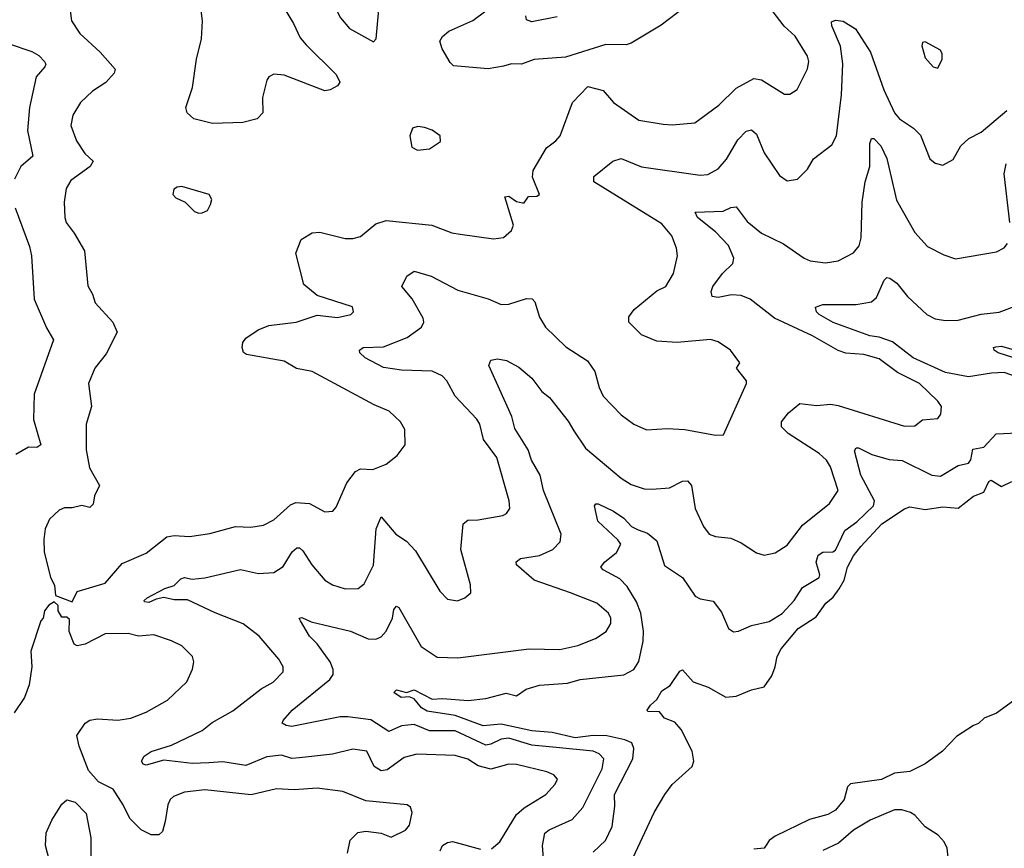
# Model space of a CAD drawing. Extents: x 1954683 to 2060285, y 904798 to 1016299.
# Tile 340 of 472: x 1992550 to 1996405, y 1000894 to 1004139. Entities that reach past the tile are written whole.
import ezdxf

# ---------------------------------------------------------------- set-up
doc = ezdxf.new("R2010")
doc.units = 0

msp = doc.modelspace()

# ---------------------------------------------------------------- linework, layer by layer
at = {"layer": '0CON10XD'}
for points in [[(1993935, 1004052), (1993946.2, 1004065), (1993954.6, 1004165.4), (1993938.2, 1004255), (1993925.3, 1004285), (1993895, 1004312), (1993865, 1004317.1), (1993844.3, 1004315.7), (1993796.7, 1004295), (1993774.2, 1004275), (1993768.6, 1004245), (1993781.9, 1004195), (1993806.8, 1004146.8), (1993841.2, 1004105), (1993935, 1004052)], [(1993558.9, 1004228.9), (1993621.8, 1004125), (1993647.9, 1004067.9), (1993671.5, 1004041.5), (1993788.6, 1003925), (1993804, 1003895), (1993795, 1003880.8), (1993765.3, 1003864.7), (1993745, 1003860.9), (1993585, 1003922.3), (1993545, 1003925.6), (1993525, 1003915.7), (1993517.5, 1003902.5), (1993501.1, 1003835), (1993502.2, 1003775), (1993479.5, 1003750.5), (1993423.3, 1003736.7), (1993305, 1003733.1), (1993231.2, 1003751.2), (1993205.6, 1003775), (1993201.1, 1003795), (1993226.6, 1003873.4), (1993242.7, 1003985), (1993262.4, 1004065), (1993266.1, 1004135), (1993257.7, 1004195)], [(1992747.8, 1004175), (1992753.1, 1004135), (1992785.4, 1004085.4), (1992865, 1004012.5), (1992924, 1003945), (1992920.5, 1003929.5), (1992887, 1003893), (1992835, 1003859.2), (1992787.5, 1003815), (1992758.1, 1003765), (1992750.6, 1003725), (1992771.9, 1003665), (1992804.5, 1003615), (1992837.8, 1003585), (1992826.2, 1003565), (1992750.4, 1003509.6), (1992731.4, 1003478.6), (1992723.6, 1003425), (1992727.3, 1003365), (1992732.5, 1003345), (1992762.9, 1003302.9), (1992803.6, 1003233.6), (1992816.9, 1003096.9), (1992835.7, 1003065), (1992845, 1003030), (1992914.4, 1002955), (1992932.2, 1002915), (1992888.6, 1002831.4), (1992844.3, 1002775), (1992820, 1002715), (1992831.4, 1002625), (1992810, 1002555), (1992810, 1002455), (1992823.1, 1002385), (1992862, 1002315), (1992843.1, 1002275), (1992837.4, 1002242.6), (1992825, 1002229.2), (1992792.9, 1002237.1), (1992755, 1002228), (1992725, 1002228), (1992705, 1002218.8), (1992666.4, 1002183.6), (1992650, 1002145), (1992643.9, 1002103.9), (1992646.2, 1002055), (1992670, 1001955), (1992686.7, 1001925), (1992690, 1001885), (1992755, 1001860)], [(1992755, 1001860), (1992775, 1001900), (1992885, 1001933.3), (1992950.7, 1002009.3), (1993045, 1002050.8), (1993125.5, 1002114.5), (1993155, 1002119.4), (1993215, 1002115.6), (1993295, 1002127.5), (1993395, 1002154.5), (1993455, 1002152.5), (1993505, 1002160), (1993545, 1002180.6), (1993610.2, 1002239.7), (1993631.9, 1002248.1), (1993685.3, 1002245.3), (1993745, 1002212.5), (1993775.7, 1002214.3), (1993789.7, 1002230.3), (1993831.1, 1002325), (1993865, 1002370), (1993885, 1002380), (1993932.7, 1002377.3), (1993985, 1002398.8), (1994027.7, 1002432.3), (1994060, 1002475), (1994058, 1002535), (1994041.2, 1002565), (1993996.6, 1002606.6), (1993938.3, 1002631.7), (1993695, 1002762.1), (1993633.9, 1002773.9), (1993585, 1002802.1), (1993438.1, 1002828.1), (1993426.2, 1002836.2), (1993420.9, 1002855), (1993423.5, 1002875), (1993435, 1002891.5), (1993483.8, 1002925), (1993525, 1002941.5), (1993632.5, 1002955), (1993715, 1002982.5), (1993795, 1002973.1), (1993846.7, 1002985), (1993856.7, 1002995), (1993853.3, 1003015), (1993715, 1003058.6), (1993662.5, 1003102.5), (1993631.4, 1003225), (1993652.1, 1003277.9), (1993695, 1003304.5), (1993725, 1003306.9), (1993825, 1003282.7), (1993855, 1003282.5), (1993885, 1003290.8), (1993945, 1003340), (1993985, 1003352.9), (1994164.4, 1003334.4), (1994242.5, 1003305), (1994275, 1003299.2), (1994405, 1003281.2), (1994445, 1003286.7), (1994475.8, 1003314.2), (1994484, 1003335), (1994450, 1003445), (1994465, 1003448.1), (1994495, 1003427.5), (1994518.3, 1003421.7), (1994525, 1003422.5), (1994542.9, 1003447.1), (1994575, 1003448), (1994585.8, 1003454.2), (1994557.5, 1003522.5), (1994560.9, 1003549.1), (1994612.8, 1003637.2), (1994650, 1003665), (1994666, 1003685), (1994714.2, 1003815), (1994775, 1003877.5), (1994835, 1003862.5), (1994875.7, 1003815), (1994975, 1003745.6), (1995070.3, 1003730.3), (1995105, 1003727.1), (1995193.3, 1003735), (1995287.5, 1003805), (1995355, 1003871.8), (1995425, 1003909.6), (1995455, 1003903.6), (1995545, 1003847.1), (1995565, 1003848), (1995595, 1003866.2), (1995635, 1003946.7), (1995640, 1003975), (1995635, 1003996.2), (1995586.5, 1004075), (1995544, 1004114), (1995496.9, 1004175)], [(1995155, 1004188.6), (1995061.7, 1004118.3), (1994945, 1004047.1), (1994925, 1004040.6), (1994845, 1004042), (1994687.6, 1003992.4), (1994565, 1003983.6), (1994515, 1003965.6), (1994476.2, 1003966.2), (1994445, 1003957.5), (1994385, 1003947.3), (1994248.9, 1003958.9), (1994235, 1003971.2), (1994204.4, 1004025), (1994195.7, 1004055), (1994205, 1004073.8), (1994230, 1004095), (1994325, 1004136.1), (1994375.7, 1004174.3)], [(1994397.8, 1000892.2), (1994430.7, 1000919.3), (1994495, 1001027.3), (1994525, 1001052.9), (1994610, 1001105), (1994647.1, 1001145), (1994655.8, 1001165), (1994642.1, 1001182.1), (1994614, 1001194), (1994495, 1001223.2), (1994465, 1001224), (1994395, 1001204.6), (1994345, 1001216.8), (1994305, 1001243.3), (1994255, 1001257.5), (1994105, 1001262.8), (1994055, 1001250.4), (1993988.5, 1001201.5), (1993965, 1001198.1), (1993938.2, 1001215), (1993909.2, 1001275), (1993855, 1001282.7), (1993775, 1001262.6), (1993645, 1001248.1), (1993615, 1001246.5), (1993575, 1001258.8), (1993517.4, 1001252.6), (1993435, 1001218.4), (1993345, 1001233.1), (1993291, 1001229), (1993225, 1001226.6), (1993115, 1001240), (1993045, 1001220.6), (1993033.6, 1001223.6), (1993027.1, 1001235), (1993036.9, 1001255), (1993065, 1001273.8), (1993145, 1001298.2), (1993265, 1001355.4), (1993303.5, 1001386.5), (1993385, 1001432.9), (1993495, 1001518.5), (1993542, 1001545), (1993582, 1001585), (1993582, 1001605), (1993564.2, 1001635), (1993488.1, 1001725), (1993425, 1001773.8), (1993315, 1001816.4), (1993207.7, 1001867.7), (1993155, 1001867.3), (1993115, 1001876), (1993085, 1001870.7), (1993055, 1001857.1), (1993039.1, 1001859.1), (1993037.1, 1001865), (1993048.8, 1001875), (1993118.1, 1001911.9), (1993155, 1001923.1), (1993180.3, 1001949.7), (1993195, 1001954.7), (1993225, 1001948.5), (1993275, 1001953.8), (1993415, 1001986.1), (1993485, 1001970.7), (1993545, 1001974.6), (1993582.2, 1001997.8), (1993616.9, 1002055), (1993635, 1002070.9), (1993645, 1002070.5), (1993658.8, 1002058.8), (1993693.3, 1002005), (1993745, 1001944.4), (1993775, 1001925.6), (1993825, 1001910), (1993875, 1001911.4), (1993899.4, 1001930.6), (1993935, 1002003.8), (1993946.3, 1002145), (1993965, 1002192.5), (1994023.3, 1002125), (1994065, 1002097.1), (1994099.2, 1002059.2), (1994195, 1001901.2), (1994225, 1001870), (1994263.9, 1001863.9), (1994292.5, 1001875), (1994316.7, 1001895), (1994315.8, 1001925.8), (1994276.9, 1002065), (1994287.1, 1002165), (1994305, 1002180), (1994345, 1002180.5), (1994442.1, 1002197.9), (1994456, 1002205), (1994468.6, 1002225), (1994467.1, 1002255), (1994417.9, 1002425), (1994366.2, 1002495), (1994351.2, 1002555), (1994340.5, 1002575), (1994255.3, 1002665.3), (1994222.2, 1002725), (1994204.4, 1002745), (1994165, 1002762.6), (1994045, 1002766.2), (1993975, 1002777.7), (1993902.5, 1002815), (1993882, 1002835), (1993880, 1002845), (1993895, 1002855.4), (1993975, 1002858.2), (1994066.9, 1002895), (1994123.1, 1002935), (1994132.7, 1002955), (1994129.4, 1002970.6), (1994086.8, 1003046.8), (1994045.8, 1003095), (1994065.8, 1003135), (1994095, 1003154.4), (1994160.8, 1003135), (1994265, 1003080.4), (1994385, 1003046.5), (1994435, 1003024.5), (1994465.6, 1003025.6), (1994535, 1003047.9), (1994556.4, 1003046.4), (1994567.1, 1003035), (1994585.5, 1002975), (1994609.4, 1002935), (1994688, 1002858), (1994773.8, 1002803.8), (1994802, 1002762), (1994818.7, 1002698.7), (1994834.6, 1002664.6), (1994905, 1002592.5), (1994955, 1002556), (1995005, 1002532.9), (1995085, 1002538.6), (1995155, 1002534.4), (1995275, 1002512), (1995306.1, 1002513.9), (1995396, 1002715), (1995395.8, 1002725), (1995356.7, 1002775), (1995370, 1002795), (1995333.1, 1002845), (1995285, 1002878.2), (1995255, 1002886.9), (1995124.6, 1002875.4), (1995045, 1002880), (1994985, 1002905.8), (1994935.6, 1002955), (1994934.6, 1002975.4), (1994956, 1003004), (1995045, 1003078), (1995080, 1003095), (1995110, 1003145), (1995125.6, 1003215), (1995121.9, 1003245), (1995103.1, 1003293.1), (1995065, 1003339.5), (1994798, 1003505), (1994798.8, 1003525), (1994872.9, 1003585), (1994905, 1003595.4), (1994985, 1003563.4), (1995215, 1003530.8), (1995245, 1003533.6), (1995285.6, 1003555), (1995317.2, 1003592.8), (1995361.5, 1003668.5), (1995395, 1003703.1), (1995415, 1003708.6), (1995435, 1003690.8), (1995465, 1003618), (1995525, 1003528.8), (1995555, 1003508.8), (1995595.7, 1003514.3), (1995635, 1003554), (1995658.6, 1003595), (1995730.2, 1003649.8), (1995748.2, 1003685), (1995768.2, 1003845), (1995773.6, 1003966.4), (1995764.7, 1004035), (1995730.6, 1004115), (1995729.2, 1004130.8), (1995745, 1004138.1), (1995775, 1004133.6), (1995823.3, 1004103.2), (1995882.1, 1004012.1), (1995934.1, 1003865), (1995975.4, 1003775), (1995995, 1003750.9), (1996049.4, 1003715), (1996077.6, 1003687.6), (1996114.3, 1003594.3), (1996135, 1003578), (1996165, 1003570), (1996205, 1003591.2), (1996235.6, 1003645), (1996266.4, 1003673.6), (1996315, 1003699.2), (1996415, 1003783.3)], [(1994655, 1004150.8), (1994555, 1004131.4), (1994535, 1004138.8), (1994532.5, 1004155)], [(1992505, 1004046.5), (1992597.5, 1004015), (1992625, 1003998.5), (1992647.1, 1003975), (1992651.9, 1003965), (1992647.8, 1003955), (1992614.5, 1003915), (1992587.8, 1003795), (1992580.5, 1003705), (1992601.9, 1003605), (1992554.6, 1003565), (1992530, 1003515)], [(1996145, 1003950), (1996162.5, 1003985), (1996162.5, 1004005), (1996155, 1004020), (1996095, 1004052.5), (1996085, 1004050), (1996083, 1004037), (1996095, 1003990), (1996127.5, 1003955), (1996145, 1003950)], [(1994108.3, 1003628.3), (1994155, 1003634.2), (1994197.9, 1003662.1), (1994196.5, 1003685), (1994165, 1003707.1), (1994135, 1003717.5), (1994108.7, 1003721.3), (1994088, 1003715), (1994077.1, 1003685), (1994085, 1003640), (1994108.3, 1003628.3)], [(1994602.3, 1000837.7), (1994596.9, 1000905), (1994606.6, 1000953.4), (1994623.3, 1000966.7), (1994713.3, 1001006.8), (1994755, 1001054.2), (1994831.4, 1001205), (1994836.8, 1001245), (1994819.6, 1001265), (1994795.4, 1001275.4), (1994650.4, 1001289.6), (1994555, 1001297.7), (1994465, 1001325.2), (1994435, 1001321.3), (1994395, 1001301.8), (1994375, 1001298.7), (1994255, 1001354.4), (1994155, 1001354.1), (1994095, 1001378.6), (1994045.6, 1001374.4), (1993995, 1001352.3), (1993925, 1001397.1), (1993835, 1001408.8), (1993805, 1001408.8), (1993615, 1001371.8), (1993593.8, 1001375), (1993578, 1001385), (1993581.4, 1001395), (1993617.1, 1001435), (1993764.5, 1001555), (1993777.7, 1001575), (1993777.5, 1001595), (1993765.2, 1001625.2), (1993714.6, 1001694.6), (1993684.2, 1001725), (1993649.2, 1001785), (1993644.2, 1001795.8), (1993655, 1001798.1), (1993691.8, 1001781.8), (1993845, 1001744.1), (1993915, 1001714.6), (1993945, 1001713.1), (1993965, 1001722.2), (1993984.5, 1001745), (1994010.4, 1001795), (1994015, 1001830), (1994025, 1001842.5), (1994035, 1001837.5), (1994122.5, 1001685), (1994185, 1001643.3), (1994265, 1001640.4), (1994545, 1001676.2), (1994665, 1001673.1), (1994735, 1001689.1), (1994805, 1001715.6), (1994846.6, 1001743.4), (1994864.4, 1001775), (1994864.4, 1001795), (1994855.6, 1001815), (1994810, 1001855), (1994706.9, 1001895), (1994564.8, 1001944.8), (1994495.6, 1002005), (1994493.9, 1002016.1), (1994511.1, 1002028.9), (1994585, 1002040.9), (1994637.1, 1002065), (1994666.7, 1002095), (1994670, 1002125), (1994601.6, 1002295), (1994587.7, 1002355), (1994554.2, 1002414.2), (1994541.2, 1002455), (1994488.6, 1002538.6), (1994477.4, 1002585), (1994386.9, 1002785), (1994395, 1002806), (1994421.2, 1002811.2), (1994456.7, 1002805), (1994505, 1002778.9), (1994555.8, 1002735.8), (1994595, 1002683.3), (1994625, 1002659.4), (1994697.3, 1002567.3), (1994719.2, 1002529.3), (1994765, 1002460.9), (1994905, 1002344.5), (1994945, 1002319.5), (1994995, 1002302.5), (1995025, 1002301.1), (1995095, 1002306.5), (1995145, 1002331.5), (1995165, 1002333.1), (1995180, 1002315), (1995194.6, 1002224.6), (1995228, 1002155), (1995250, 1002125), (1995275, 1002115.8), (1995335, 1002108.9), (1995375, 1002090.6), (1995435, 1002051.4), (1995465, 1002042.9), (1995508.5, 1002051.5), (1995555, 1002081.4), (1995615, 1002160), (1995721.4, 1002245), (1995754.4, 1002295), (1995725, 1002388), (1995708.9, 1002415), (1995680.1, 1002440.1), (1995558.8, 1002518.8), (1995533.3, 1002545), (1995533.5, 1002565), (1995560.6, 1002599.4), (1995605, 1002636.2), (1995671.5, 1002628.5), (1995725, 1002633.6), (1995755, 1002628.5), (1996015, 1002546.9), (1996055, 1002549.2), (1996085, 1002572.9), (1996145, 1002577.5), (1996157.5, 1002595), (1996159.2, 1002625), (1996145, 1002645.8), (1996073.1, 1002715), (1995987.4, 1002757.4), (1995915, 1002810.8), (1995855, 1002828.2), (1995785, 1002833.8), (1995755, 1002843.8), (1995655, 1002901.2), (1995505, 1002970.3), (1995410, 1003045), (1995375, 1003059.4), (1995337.6, 1003062.4), (1995285, 1003050.9), (1995262, 1003055), (1995258.1, 1003075), (1995264.5, 1003095), (1995301.5, 1003145), (1995342.5, 1003185), (1995346.2, 1003205), (1995325, 1003255.5), (1995275, 1003308.2), (1995204.3, 1003365), (1995194.5, 1003385.5), (1995305, 1003389.1), (1995335, 1003404.2), (1995355, 1003406.2), (1995399.2, 1003349.3), (1995455, 1003302.7), (1995541.5, 1003261.5), (1995622, 1003205), (1995645, 1003195.5), (1995705, 1003186.5), (1995755, 1003194.4), (1995815, 1003225.7), (1995836.6, 1003253.4), (1995844.6, 1003285), (1995848.7, 1003425), (1995860.5, 1003505), (1995878.5, 1003565), (1995879.1, 1003655), (1995885, 1003673.8), (1995895, 1003674.2), (1995921.9, 1003645), (1995945.3, 1003595.3), (1995982.7, 1003432.7), (1996055, 1003305.7), (1996105, 1003250.6), (1996168.3, 1003218.3), (1996215, 1003202.9), (1996375, 1003230.8), (1996404.5, 1003245.5), (1996417.6, 1003262.4)], [(1996427.3, 1003345), (1996404.6, 1003535.4), (1996412.9, 1003575)], [(1993251.7, 1003381.7), (1993265, 1003383.3), (1993285, 1003392.5), (1993297.5, 1003415), (1993302.5, 1003435), (1993292.5, 1003455), (1993185, 1003486.2), (1993166.1, 1003483.9), (1993153.3, 1003475), (1993150, 1003455), (1993161.2, 1003441.2), (1993197.5, 1003425), (1993235, 1003388.8), (1993251.7, 1003381.7)], [(1992532.2, 1003402.2), (1992588.5, 1003251.5), (1992596.8, 1003215), (1992607.1, 1003045), (1992655, 1002932), (1992681.9, 1002885), (1992606.9, 1002673.1), (1992604, 1002574), (1992633.3, 1002475), (1992616.5, 1002463.5), (1992584, 1002465), (1992535, 1002437.1)], [(1996505, 1002722.6), (1996405, 1002757.1), (1996355, 1002755.5), (1996265, 1002741), (1996175, 1002757.2), (1996048.2, 1002815), (1995967.5, 1002877.5), (1995916, 1002896), (1995878.5, 1002901.5), (1995735, 1002953.2), (1995680.8, 1002985), (1995670, 1002995), (1995666.2, 1003013.8), (1995695, 1003023.5), (1995825, 1003024.4), (1995885, 1003034), (1995905, 1003052), (1995935, 1003118.8), (1995945, 1003129.2), (1995957.4, 1003127.4), (1995985, 1003108.1), (1996025.8, 1003055), (1996102.5, 1002985), (1996135, 1002968.2), (1996175, 1002960.8), (1996225, 1002962.7), (1996315.5, 1002985.5), (1996385, 1002993.6), (1996455, 1003020)], [(1996467.7, 1002807.7), (1996381.2, 1002835), (1996365.8, 1002845), (1996363.8, 1002855), (1996371.7, 1002858.3), (1996395, 1002860.4), (1996525, 1002822.9)], [(1994795, 1000878.9), (1994844.4, 1000925), (1994869.8, 1000979.8), (1994880.6, 1001059.4), (1994879.2, 1001105), (1994950.7, 1001245), (1994955.2, 1001285.2), (1994946.9, 1001306.9), (1994919.7, 1001319.7), (1994848.8, 1001335), (1994795, 1001336.4), (1994725, 1001327.4), (1994635, 1001348.2), (1994555, 1001354.9), (1994435, 1001380.4), (1994365, 1001373.7), (1994255, 1001414), (1994145, 1001431.6), (1994123.8, 1001445), (1994095, 1001480), (1994075, 1001487.5), (1994044, 1001485), (1994014.6, 1001505), (1994025, 1001514.4), (1994065, 1001504), (1994095, 1001514.4), (1994165, 1001478.9), (1994205, 1001481.4), (1994306.5, 1001473.5), (1994375, 1001481.5), (1994455, 1001501.4), (1994495, 1001492.1), (1994532.7, 1001517.3), (1994585, 1001533.8), (1994695, 1001540.8), (1994745, 1001555.2), (1994915, 1001573.1), (1994955, 1001594.4), (1994975, 1001626.2), (1994991.2, 1001705), (1994992.7, 1001745), (1994982.5, 1001815), (1994965, 1001860), (1994929.2, 1001919.2), (1994899.9, 1001949.9), (1994834.2, 1001985), (1994826, 1001995), (1994840, 1002015), (1994887.4, 1002052.6), (1994903.3, 1002085), (1994892.6, 1002102.6), (1994814.2, 1002175), (1994801.2, 1002235), (1994806.4, 1002243.6), (1994815, 1002244), (1994875, 1002214.4), (1994915, 1002187.8), (1994945.5, 1002155), (1994972, 1002142), (1995008.8, 1002128.8), (1995045, 1002098.1), (1995075, 1002002.2), (1995145, 1001954.5), (1995195, 1001881.5), (1995215, 1001871.5), (1995265, 1001862), (1995298.6, 1001818.6), (1995325.5, 1001755.5), (1995345, 1001742.5), (1995365, 1001744.3), (1995415, 1001766.7), (1995485, 1001783.1), (1995535, 1001814.5), (1995582.1, 1001865), (1995615, 1001915.5), (1995680, 1001955), (1995683.1, 1001965), (1995668.4, 1002015), (1995677, 1002043), (1995695, 1002053.6), (1995734.3, 1002055.7), (1995745, 1002061.4), (1995781.1, 1002138.9), (1995827.5, 1002172.5), (1995892.8, 1002235), (1995897.6, 1002255), (1995844.2, 1002355), (1995818.6, 1002451.4), (1995825, 1002462.5), (1995835, 1002462.5), (1995887.3, 1002437.2), (1995955, 1002417.5), (1996005, 1002412.9), (1996122.2, 1002355), (1996155, 1002352.2), (1996225, 1002392.9), (1996265, 1002403.2), (1996274.4, 1002415.6), (1996282.8, 1002457.2), (1996325.7, 1002465), (1996373.1, 1002516.9), (1996515, 1002524.5)], [(1994951.7, 1000858.3), (1995034, 1001035), (1995076, 1001105), (1995105, 1001143.8), (1995183.8, 1001215), (1995189.4, 1001235), (1995183.3, 1001275), (1995139.8, 1001359.8), (1995115, 1001388.8), (1995075, 1001404.3), (1995055, 1001428.8), (1995010, 1001430), (1995006.7, 1001435), (1995020, 1001455), (1995045, 1001477.5), (1995065, 1001511.2), (1995097.6, 1001532.4), (1995135, 1001587.5), (1995145, 1001593.3), (1995186.7, 1001546.7), (1995246.2, 1001525), (1995315, 1001485.8), (1995355, 1001490), (1995415.4, 1001514.6), (1995465, 1001526.2), (1995495, 1001570), (1995508.8, 1001605), (1995515.5, 1001645), (1995532.2, 1001675), (1995598, 1001755), (1995669.3, 1001800.7), (1995706, 1001855), (1995735, 1001877.8), (1995759, 1001911), (1995778.1, 1001945), (1995791.2, 1001995), (1995815, 1002039.2), (1995844.2, 1002075.8), (1995926.1, 1002165), (1996015, 1002223.3), (1996035, 1002231.5), (1996095, 1002221.8), (1996165, 1002232), (1996225, 1002225.8), (1996285, 1002273.5), (1996325, 1002289.6), (1996345, 1002330.8), (1996353.9, 1002336.1), (1996395, 1002311.8), (1996435, 1002331.1)], [(1993833.3, 1000875), (1993843.9, 1000926.1), (1993873.9, 1000956.1), (1993905, 1000961.2), (1993965, 1000953.8), (1994005, 1000938), (1994061.2, 1000965), (1994076.9, 1000985), (1994086.7, 1001035), (1994080, 1001055), (1994066.7, 1001065), (1993905, 1001080.6), (1993815, 1001116.5), (1993715, 1001129.6), (1993625, 1001123.9), (1993555, 1001126.8), (1993456.1, 1001103.9), (1993275, 1001123.6), (1993195, 1001113.6), (1993152.4, 1001097.6), (1993139.2, 1001085), (1993130.6, 1001065), (1993119.3, 1000999.3), (1993109.5, 1000960.5), (1993095, 1000946.7), (1993065, 1000946.7), (1993025, 1000966.7), (1992981.3, 1001011.3), (1992955.6, 1001065), (1992915.4, 1001125.4), (1992858.8, 1001155), (1992819.4, 1001199.4), (1992782.2, 1001295), (1992774.3, 1001335.7), (1992806.1, 1001383.9), (1992824.1, 1001395.9), (1992855, 1001400.8), (1992934.4, 1001395.6), (1992985, 1001404.5), (1993045, 1001426.9), (1993128.8, 1001475), (1993205, 1001546.7), (1993226.1, 1001596.1), (1993231.2, 1001625), (1993226, 1001645), (1993185, 1001687.1), (1993145, 1001707.1), (1993075, 1001730), (1993015, 1001725.5), (1992975, 1001735.5), (1992885, 1001734.3), (1992805.8, 1001694.2), (1992775, 1001686.7), (1992763.9, 1001693.9), (1992743.6, 1001743.6), (1992745, 1001790), (1992735, 1001800), (1992715, 1001800), (1992700, 1001825), (1992700, 1001845), (1992685, 1001860), (1992663.6, 1001846.4), (1992647.5, 1001825), (1992642.5, 1001795), (1992633.3, 1001785), (1992593.2, 1001666.8), (1992598, 1001605), (1992587.5, 1001535), (1992569.2, 1001485), (1992528.1, 1001425)], [(1996485, 1001502.7), (1996375, 1001423.9), (1996326.4, 1001403.6), (1996305, 1001382.7), (1996284.5, 1001375.5), (1996217.8, 1001332.2), (1996163.3, 1001275), (1996096.2, 1001225), (1996035, 1001194.8), (1995975, 1001188), (1995925, 1001163.2), (1995802.9, 1001147.1), (1995791.2, 1001135), (1995778.6, 1001085), (1995745, 1001044.3), (1995715, 1001026.8), (1995642.2, 1001007.8), (1995507.7, 1000942.3), (1995484.5, 1000925.5), (1995473.4, 1000906.6), (1995464.7, 1000895.3), (1995425, 1000891.4)], [(1992666.2, 1000845), (1992650.8, 1000905), (1992654, 1000955), (1992676, 1001005), (1992715, 1001066.7), (1992735, 1001084), (1992766.7, 1001075), (1992810.5, 1001030.5), (1992828, 1000935), (1992828, 1000815)], [(1996189.4, 1000825), (1996181.1, 1000895), (1996169.8, 1000919.8), (1996146, 1000946), (1996095, 1000978.5), (1996054.7, 1001024.7), (1996038.6, 1001035), (1996004.6, 1001045.4), (1995975, 1001045.4), (1995880.4, 1001005), (1995815, 1000965.8), (1995755.7, 1000914.3), (1995695, 1000885.2)], [(1994196.4, 1000885), (1994205.6, 1000905), (1994225, 1000917.7), (1994245, 1000920.7), (1994355, 1000890.9)]]:
    msp.add_lwpolyline(points, dxfattribs=at)

doc.saveas('drawing.dxf')
